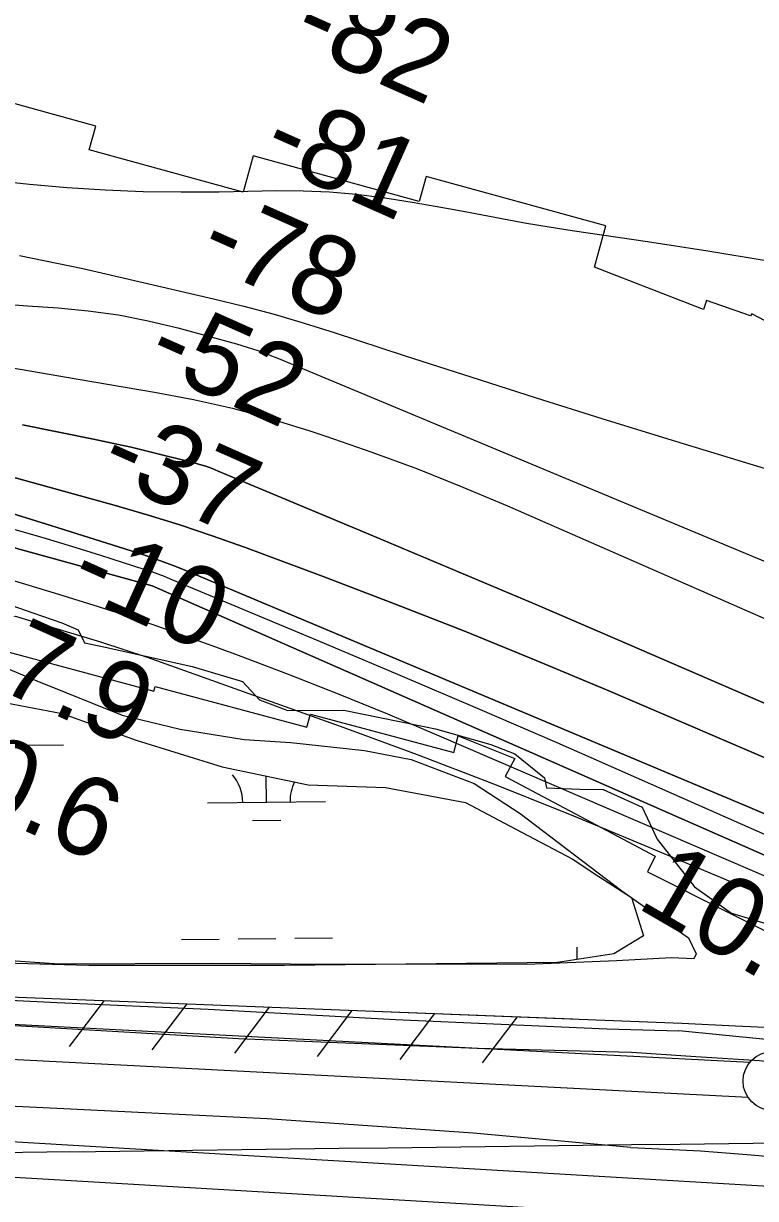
# Model space of a CAD drawing. Extents: x 3704301 to 3742427, y 506229 to 532009.
# Drawn here: x 3725431 to 3726051, y 517871 to 518866 of the extents above; entities that cross this region are included whole.
import ezdxf

# ---------------------------------------------------------------- set-up
doc = ezdxf.new("R2010")
doc.units = 0
for name, color, linetype in [('V-FLOD-BASE', 7, 'Continuous'), ('V-GRID-MAJR', 7, 'Continuous'), ('V-LEVE-TOET', 7, 'Continuous'), ('V-RIVR-EDGE', 7, 'Continuous'), ('V-RIVR-RANG', 7, 'Continuous'), ('V-ROAD-CNTR', 7, 'Continuous'), ('V-RRAP-FSHR', 7, 'Continuous'), ('V-RRAP-RVMT', 7, 'Continuous'), ('V-SITE-VEGE', 7, 'Continuous'), ('V-SURV-LINE', 7, 'Continuous'), ('V-TOPO-DPTH', 7, 'Continuous'), ('V-TOPO-MAJR', 7, 'Continuous'), ('V-TOPO-MINR', 7, 'Continuous'), ('V-TOPO-WATR', 7, 'Continuous'), ('V-WETL-SWMP', 7, 'Continuous')]:
    doc.layers.add(name, color=color, linetype=linetype)

msp = doc.modelspace()

# ---------------------------------------------------------------- linework, layer by layer
at = {"layer": 'V-FLOD-BASE'}
for points in [[(3725945.88, 517995.09), (3725815.3, 517998.23), (3725613.12, 518006.45), (3725428.78, 518017.28), (3725195.53, 518031.66), (3724978.44, 518040.29), (3724820.36, 518049.06), (3724726.7, 518055.05)], [(3726399.41, 517874.13), (3726375.35, 517890.15), (3726365.68, 517896.17), (3726351.33, 517903.98), (3726330.13, 517914.35), (3726312.51, 517922.63), (3726298.21, 517928.81), (3726274.85, 517938.04), (3726248.75, 517948.02), (3726222.96, 517956.91), (3726188.72, 517965.87), (3726155.89, 517973.24), (3726124.18, 517978.99), (3726100.68, 517982.77), (3726054.29, 517987.9), (3726000.33, 517991.21), (3725945.88, 517995.09)]]:
    msp.add_lwpolyline(points, dxfattribs=at)
at = {"layer": 'V-GRID-MAJR'}
msp.add_spline([(3708498.53, 517706.7), (3713778.1, 517769.29), (3719057.66, 517832.65), (3724337.21, 517896.77), (3729616.75, 517961.66), (3734896.28, 518027.32), (3740175.8, 518093.74), (3740175.81, 518093.74)], degree=3, dxfattribs=at)
at = {"layer": 'V-LEVE-TOET'}
for points in [[(3724265.5, 518366.21), (3724314.35, 518320.32), (3724381.34, 518254.38), (3724414.54, 518220.82), (3724459.72, 518182.63), (3724521.63, 518141.67), (3724572, 518118.46), (3724606.27, 518104.58), (3724648.15, 518091.98), (3724718.07, 518077.95), (3724798.04, 518070.6), (3724933.47, 518061.55), (3725125.86, 518054.28), (3725305.76, 518044.96), (3725459.77, 518037.21), (3725587.41, 518031.65), (3725746.08, 518022.89), (3725925.01, 518014.98), (3725985.83, 518013.35)], [(3726406.35, 517902.31), (3726390.04, 517912.53), (3726379.27, 517919.07), (3726362.15, 517928.99), (3726345.59, 517938.65), (3726323.83, 517949.55), (3726309.8, 517955.74), (3726293.6, 517961.61), (3726241.49, 517978.29), (3726197.42, 517988.65), (3726168.42, 517995.02), (3726132.93, 517999.6), (3726096.67, 518002.25), (3725985.83, 518013.35)], [(3725945.33, 517914.49), (3725811.66, 517926.54), (3725637.44, 517938.68), (3725453.73, 517947.72), (3725318.93, 517954.39), (3725120.9, 517963.85), (3724973.59, 517969.77), (3724831.03, 517976.94), (3724692.6, 517987.74)], [(3725945.33, 517914.49), (3726004.19, 517911.57), (3726047.26, 517908.27), (3726126.62, 517901.22), (3726168.71, 517893.81), (3726206.49, 517884.93), (3726268.73, 517865.5), (3726295.39, 517854.72), (3726320.96, 517843.92), (3726373.52, 517820.16), (3726420.98, 517793.56), (3726463.35, 517763.3), (3726609.52, 517661.28), (3726709.19, 517591.6), (3726736.59, 517572.67), (3726754.41, 517556.23), (3726783.23, 517523.74), (3726857.27, 517444.99), (3726940.78, 517356.95), (3727038.52, 517254.84), (3727134.75, 517147.25), (3727164.91, 517111.61)]]:
    msp.add_lwpolyline(points, dxfattribs=at)
at = {"layer": 'V-RIVR-EDGE'}
msp.add_lwpolyline([(3725361.12, 518394.41), (3725439.09, 518367.2), (3725463.68, 518358.73), (3725477.48, 518352.7), (3725482.85, 518341.88), (3725496.65, 518338.84), (3725574.05, 518321.84), (3725616.64, 518309.13), (3725631.01, 518293.49), (3725655, 518284.42), (3725702.43, 518284.9), (3725779.83, 518269.1), (3725826.63, 518255.78), (3725847.02, 518247.93), (3725872.18, 518227.45), (3725873.96, 518219.04), (3725902.17, 518217.77), (3725921.98, 518217.73), (3725954.97, 518202.64), (3725967.51, 518175.59), (3725999.22, 518135.29), (3726030.38, 518113), (3726076.58, 518099.08)], dxfattribs=at)
at = {"layer": 'V-ROAD-CNTR'}
for points in [[(3724687.74, 517962.89), (3726081.3, 517880.68)], [(3724685.97, 517932.94), (3726079.53, 517850.74)]]:
    msp.add_lwpolyline(points, dxfattribs=at)
at = {"layer": 'V-RRAP-FSHR'}
for p, q in [((3725499.35, 518038.93), (3725469.77, 518000.08)), ((3725569.29, 518036.13), (3725539.71, 517997.28)), ((3725639.24, 518033.34), (3725609.65, 517994.49)), ((3725709.18, 518030.56), (3725679.65, 517991.67)), ((3725779.13, 518027.85), (3725749.6, 517988.97)), ((3725849.08, 518025.14), (3725819.54, 517986.26))]:
    msp.add_line(p, q, dxfattribs=at)
for points in [[(3724704.9, 518089.54), (3724735.1, 518084.67), (3724760.11, 518081.09), (3724800.68, 518079.13), (3725074.73, 518066.11), (3725412.28, 518042.41), (3725691.67, 518031.24), (3725988.35, 518019.75), (3726033.9, 518017.54), (3726065.04, 518016.04)], [(3724924.37, 518073.25), (3725074.73, 518066.11), (3725412.28, 518042.41), (3725691.67, 518031.24), (3725895.91, 518023.33)]]:
    msp.add_lwpolyline(points, dxfattribs=at)
at = {"layer": 'V-RRAP-RVMT'}
for points in [[(3725914.48, 518659.97), (3725924.08, 518694.75), (3725772.15, 518736.68), (3725766.21, 518715.42), (3725625.64, 518754.17), (3725617.11, 518723.3), (3725486.75, 518759.28), (3725492.31, 518779.29), (3725340.35, 518821.23), (3725334.48, 518799.66), (3725191.45, 518839.11), (3725185.56, 518817.45), (3725050.59, 518854.73), (3725054.18, 518869.2), (3724910.71, 518904.75), (3724913.51, 518916.32), (3724769.42, 518952), (3724774.56, 518972.91), (3724619.83, 519011.28)], [(3726428.26, 518494.38), (3726365.03, 518515.71), (3726360.51, 518502.51), (3726247.55, 518532.08), (3726253.73, 518544.44), (3726177.45, 518582.71), (3726165, 518557.8), (3726146.85, 518567.48), (3726151.91, 518582.02), (3726059.12, 518614.28), (3726047.66, 518620.39), (3726046.71, 518618.59), (3726009.4, 518631.57), (3726006.76, 518623.87), (3725914.48, 518659.97)], [(3724646.33, 518502.92), (3724775.64, 518476.9), (3724775.04, 518474), (3724922.51, 518444.33), (3724924.65, 518454.53), (3725051.93, 518428.93), (3725052.84, 518433.2), (3725078.02, 518428.14), (3725073.48, 518411.72), (3725225.1, 518369.82), (3725231.53, 518393.1), (3725274.41, 518383.15), (3725274.05, 518381.91), (3725399.15, 518348.48), (3725396.81, 518339.69), (3725541.44, 518301.01), (3725542.51, 518304.78), (3725671.09, 518270.32), (3725674.14, 518281.51), (3725795.37, 518248.94), (3725799.05, 518262.97)], [(3725799.05, 518262.97), (3725847.14, 518243.99), (3725839.02, 518228.73), (3725965.94, 518161.11), (3725959.28, 518147.81), (3726099.33, 518077.52), (3726118.33, 518114.91), (3726257.75, 518078.48), (3726264.03, 518102.75), (3726273.48, 518099.56), (3726387.79, 518045.13), (3726394.13, 518058.41), (3726481.15, 518019.46), (3726481.81, 518020.94), (3726529.52, 517998.23), (3726591.55, 517964.78), (3726592.91, 517967.29), (3726639.23, 517945.21), (3726635.94, 517938.85), (3726760.56, 517874.62), (3726758.03, 517870.02), (3726896.64, 517795.89), (3726907.63, 517816.37)]]:
    msp.add_lwpolyline(points, dxfattribs=at)
at = {"layer": 'V-SITE-VEGE'}
for points in [[(3725171.57, 518366.62), (3725193.33, 518372.09), (3725230.72, 518374.64), (3725276.52, 518370.01), (3725309.91, 518360.03), (3725367.32, 518340.99), (3725442.56, 518309.7), (3725514.65, 518280.45), (3725563.66, 518268.58), (3725617.82, 518259.9), (3725657.36, 518257.27), (3725719.82, 518250.77), (3725759.41, 518242.95), (3725812.68, 518222.82), (3725851.46, 518197.31), (3725937.52, 518131.85), (3725994.15, 518092.01), (3726000.56, 518078.57), (3725998.53, 518074.39)], [(3725998.53, 518074.39), (3725979.81, 518075.2), (3725933.06, 518072.54), (3725857.21, 518069.52), (3725783.4, 518069.64), (3725690.88, 518069.53), (3725590.04, 518070.36), (3725461.14, 518069.79), (3725192.07, 518088.49), (3725111.36, 518091.85), (3725013.56, 518098.95), (3724948.02, 518102.29), (3724880.35, 518110.81), (3724788.65, 518128.38), (3724729.22, 518142.2)]]:
    msp.add_lwpolyline(points, dxfattribs=at)
at = {"layer": 'V-SURV-LINE'}
for points in [[(3724742.6, 518054.04), (3726046.05, 517986.75)], [(3726044.52, 517956.79), (3724741.08, 518024.08)]]:
    msp.add_lwpolyline(points, dxfattribs=at)
msp.add_circle((3726065.25, 517970.74), 25, dxfattribs=at)
at = {"layer": 'V-TOPO-DPTH'}
for points in [[(3726085.15, 518233.19), (3725924.75, 518301.9), (3725865.2, 518326.91), (3725805.41, 518351.33), (3725745.28, 518374.88), (3725684.92, 518397.86), (3725618.14, 518422.72), (3725590.87, 518432.47), (3725563.46, 518441.73), (3725535.8, 518450.27), (3725508, 518458.32), (3725307.51, 518513.55), (3725253.63, 518528.1), (3725199.65, 518542.31), (3725145.53, 518555.97), (3725091.32, 518569.29), (3725039.55, 518581.73), (3725011.14, 518588.48), (3724982.71, 518595.13), (3724954.24, 518601.63), (3724925.75, 518608.04), (3724621.09, 518675.7)], [(3724621.09, 518675.7), (3724925.75, 518608.04), (3724954.24, 518601.63), (3724982.71, 518595.13), (3725011.14, 518588.48), (3725039.55, 518581.73), (3725091.32, 518569.29), (3725145.53, 518555.97), (3725199.65, 518542.31), (3725253.63, 518528.1), (3725307.51, 518513.55), (3725508, 518458.32), (3725535.8, 518450.27), (3725563.46, 518441.73), (3725590.87, 518432.47), (3725618.14, 518422.72), (3725684.92, 518397.86), (3725745.28, 518374.88), (3725805.41, 518351.33), (3725865.2, 518326.91), (3725924.75, 518301.9), (3726085.15, 518233.19)], [(3724419.15, 518639.97), (3724869.52, 518568.16), (3724885.56, 518565.44), (3724901.56, 518562.53), (3724917.51, 518559.3), (3724933.41, 518555.88), (3724956.84, 518550.59), (3724960.99, 518549.63), (3724965.14, 518548.62), (3724969.27, 518547.55), (3724973.39, 518546.45), (3725540.18, 518390.06), (3726067.98, 518157.83)], [(3726067.98, 518157.83), (3725540.18, 518390.06), (3724973.39, 518546.45), (3724969.27, 518547.55), (3724965.14, 518548.62), (3724960.99, 518549.63), (3724956.84, 518550.59), (3724933.41, 518555.88), (3724917.51, 518559.3), (3724901.56, 518562.53), (3724885.56, 518565.44), (3724869.52, 518568.16), (3724419.15, 518639.97)], [(3726057.84, 518197.38), (3726045.99, 518202.4), (3725570.65, 518402.09), (3725560.04, 518406.38), (3725549.36, 518410.48), (3725538.57, 518414.28), (3725527.71, 518417.88), (3725455.06, 518440.92), (3725407.7, 518455.51), (3725360.2, 518469.58), (3725312.48, 518482.86), (3725264.6, 518495.62), (3725004.44, 518562.69), (3724988.92, 518566.61), (3724973.38, 518570.42), (3724957.81, 518574.08), (3724942.2, 518577.64), (3724856.63, 518596.7), (3724798.14, 518609.26), (3724739.53, 518621.25), (3724680.75, 518632.35)], [(3724680.75, 518632.35), (3724739.53, 518621.25), (3724798.14, 518609.26), (3724856.63, 518596.7), (3724942.2, 518577.64), (3724957.81, 518574.08), (3724973.38, 518570.42), (3724988.92, 518566.61), (3725004.44, 518562.69), (3725264.6, 518495.62), (3725312.48, 518482.86), (3725360.2, 518469.58), (3725407.7, 518455.51), (3725455.06, 518440.92), (3725527.71, 518417.88), (3725538.57, 518414.28), (3725549.36, 518410.48), (3725560.04, 518406.38), (3725570.65, 518402.09), (3726045.99, 518202.4), (3726057.84, 518197.38)], [(3724679.61, 518538.54), (3724745.59, 518526.8), (3724811.56, 518514.97), (3724897.16, 518499.54), (3724920.28, 518495.18), (3724943.34, 518490.57), (3724966.33, 518485.59), (3724989.27, 518480.36), (3725079.03, 518459.11), (3725146.64, 518442.49), (3725214.05, 518425.07), (3725281.15, 518406.49), (3725348.03, 518387.11), (3725476.46, 518348.69), (3725496.34, 518342.57), (3725516.15, 518336.23), (3725535.86, 518329.58), (3725555.5, 518322.71), (3725699.29, 518271.11), (3725764.27, 518247.18), (3725828.97, 518222.52), (3725893.25, 518196.79), (3725957.25, 518170.33), (3726054.38, 518129.23)], [(3726144.94, 518253.12), (3726002.97, 518314.78), (3725933.62, 518344.74), (3725864.19, 518374.51), (3725794.64, 518404), (3725725.02, 518433.3), (3725596.04, 518487.27), (3725590.8, 518489.33), (3725585.51, 518491.23), (3725580.13, 518492.9), (3725574.71, 518494.41), (3725553.98, 518499.68), (3725538.13, 518503.58), (3725522.23, 518507.33), (3725506.29, 518510.85), (3725490.31, 518514.2), (3725430.27, 518526.35)], [(3726144.94, 518253.12), (3726002.97, 518314.78), (3725933.62, 518344.74), (3725864.19, 518374.51), (3725794.64, 518404), (3725725.02, 518433.3), (3725596.04, 518487.27), (3725590.8, 518489.33), (3725585.51, 518491.23), (3725580.13, 518492.9), (3725574.71, 518494.41), (3725553.98, 518499.68), (3725538.13, 518503.58), (3725522.23, 518507.33), (3725506.29, 518510.85), (3725490.31, 518514.2), (3725430.27, 518526.35)]]:
    msp.add_lwpolyline(points, dxfattribs=at)
at = {"layer": 'V-TOPO-MAJR'}
msp.add_lwpolyline([(3725411.88, 518576.18), (3725477.42, 518564.9), (3725542.06, 518554.05), (3725575.14, 518547.71), (3725607.96, 518540.36), (3725640.41, 518531.5), (3725672.6, 518521.62), (3725686.95, 518516.85), (3725725.93, 518503.29), (3725764.64, 518489.03), (3725802.94, 518473.71), (3725840.97, 518457.68), (3726146.67, 518323.87)], dxfattribs=at)
at = {"layer": 'V-TOPO-MINR'}
for points in [[(3725404.05, 518733.38), (3725436.1, 518730.2), (3725468.19, 518727.4), (3725500.32, 518725.36), (3725532.48, 518723.96), (3725564.66, 518723.5), (3725596.86, 518723.68), (3725645.24, 518724.67), (3725667.76, 518724.54), (3725690.23, 518723.65), (3725712.62, 518721.6), (3725734.96, 518718.78), (3725740.68, 518717.9), (3725760.1, 518714.81), (3725779.5, 518711.55), (3725798.84, 518708.03), (3725818.16, 518704.35), (3725837.48, 518700.68), (3725856.84, 518697.19), (3725876.24, 518693.98), (3725895.67, 518690.96), (3725959.3, 518681.51), (3726010.52, 518673.57), (3726061.66, 518665.18)], [(3724621.09, 518675.7), (3724925.75, 518608.04), (3724954.24, 518601.63), (3724982.71, 518595.13), (3725011.14, 518588.48), (3725039.55, 518581.73), (3725091.32, 518569.29), (3725145.53, 518555.97), (3725199.65, 518542.31), (3725253.63, 518528.1), (3725307.51, 518513.55), (3725508, 518458.32), (3725535.8, 518450.27), (3725563.46, 518441.73), (3725590.87, 518432.47), (3725618.14, 518422.72), (3725684.92, 518397.86), (3725745.28, 518374.88), (3725805.41, 518351.33), (3725865.2, 518326.91), (3725924.75, 518301.9), (3726085.15, 518233.19)], [(3725427.76, 518669.86), (3725481.49, 518658.82), (3725591.88, 518633.1), (3725617.63, 518626.74), (3725643.26, 518619.94), (3725668.7, 518612.48), (3725694.02, 518604.57), (3725754.33, 518584.86), (3725809.76, 518566.92), (3725865.25, 518549.2), (3725920.85, 518531.8), (3725976.52, 518514.62), (3726256.27, 518429.14)], [(3724419.15, 518639.97), (3724869.52, 518568.16), (3724885.56, 518565.44), (3724901.56, 518562.53), (3724917.51, 518559.3), (3724933.41, 518555.88), (3724956.84, 518550.59), (3724960.99, 518549.63), (3724965.14, 518548.62), (3724969.27, 518547.55), (3724973.39, 518546.45), (3725540.18, 518390.06), (3726067.98, 518157.83)], [(3724680.75, 518632.35), (3724739.53, 518621.25), (3724798.14, 518609.26), (3724856.63, 518596.7), (3724942.2, 518577.64), (3724957.81, 518574.08), (3724973.38, 518570.42), (3724988.92, 518566.61), (3725004.44, 518562.69), (3725264.6, 518495.62), (3725312.48, 518482.86), (3725360.2, 518469.58), (3725407.7, 518455.51), (3725455.06, 518440.92), (3725527.71, 518417.88), (3725538.57, 518414.28), (3725549.36, 518410.48), (3725560.04, 518406.38), (3725570.65, 518402.09), (3726045.99, 518202.4), (3726057.84, 518197.38)], [(3725408.78, 518629), (3725434.56, 518627.15), (3725460.34, 518625.39), (3725486, 518622.93), (3725511.49, 518619.44), (3725536.72, 518614.42), (3725561.78, 518608.38), (3725611.39, 518594.83), (3725620.44, 518592.17), (3725629.41, 518589.27), (3725638.26, 518586.04), (3725647.04, 518582.58), (3726098.12, 518394.42)], [(3724585.91, 518586.61), (3724934, 518535.21), (3724946.32, 518533.24), (3724958.6, 518531.07), (3724970.83, 518528.62), (3724983.02, 518525.97), (3724995.14, 518523.05), (3725007.23, 518519.97), (3725019.25, 518516.64), (3725031.22, 518513.15), (3725460.84, 518383.13), (3725494.31, 518372.66), (3725527.64, 518361.79), (3725560.77, 518350.3), (3725593.75, 518338.41), (3725612.93, 518331.3), (3725655.27, 518315.22), (3725697.43, 518298.7), (3725739.34, 518281.55), (3725781.08, 518263.95), (3726047.96, 518149.04), (3726070.28, 518139.4)], [(3725430.27, 518526.35), (3725490.31, 518514.2), (3725506.29, 518510.85), (3725522.23, 518507.33), (3725538.13, 518503.58), (3725553.98, 518499.68), (3725574.71, 518494.41), (3725580.13, 518492.9), (3725585.51, 518491.23), (3725590.8, 518489.33), (3725596.04, 518487.27), (3725725.02, 518433.3), (3725794.64, 518404), (3725864.19, 518374.51), (3725933.62, 518344.74), (3726002.97, 518314.78), (3726144.94, 518253.12)], [(3725422.89, 518438.11), (3725447.44, 518431.1), (3725471.87, 518423.73), (3725496.24, 518416.11), (3725533.95, 518404.01), (3725539.38, 518402.19), (3725544.77, 518400.28), (3725550.12, 518398.23), (3725555.42, 518396.09), (3725680.24, 518343.89), (3725747.84, 518315.37), (3725815.32, 518286.57), (3725882.61, 518257.35), (3725949.79, 518227.84), (3726090.89, 518165.35)]]:
    msp.add_lwpolyline(points, dxfattribs=at)
at = {"layer": 'V-TOPO-WATR'}
msp.add_lwpolyline([(3724679.61, 518538.54), (3724745.59, 518526.8), (3724811.56, 518514.97), (3724897.16, 518499.54), (3724920.28, 518495.18), (3724943.34, 518490.57), (3724966.33, 518485.59), (3724989.27, 518480.36), (3725079.03, 518459.11), (3725146.64, 518442.49), (3725214.05, 518425.07), (3725281.15, 518406.49), (3725348.03, 518387.11), (3725476.46, 518348.69), (3725496.34, 518342.57), (3725516.15, 518336.23), (3725535.86, 518329.58), (3725555.5, 518322.71), (3725699.29, 518271.11), (3725764.27, 518247.18), (3725828.97, 518222.52), (3725893.25, 518196.79), (3725957.25, 518170.33), (3726054.38, 518129.23)], dxfattribs=at)
at = {"layer": 'V-WETL-SWMP'}
for p, q in [((3725432.86, 518255.17), (3725464.86, 518255.56)), ((3725636.78, 518206.91), (3725636.51, 518229.08)), ((3725586.79, 518206.3), (3725686.78, 518207.52)), ((3725624.97, 518191.33), (3725648.97, 518191.63)), ((3725564.79, 518090.59), (3725596.79, 518090.98)), ((3725612.79, 518091.18), (3725644.78, 518091.57)), ((3725660.78, 518091.76), (3725692.78, 518092.15)), ((3725899.87, 518073.69), (3725899.74, 518084.25))]:
    msp.add_line(p, q, dxfattribs=at)
msp.add_lwpolyline([(3725398.47, 518294.52), (3725463.76, 518281.97), (3725526.53, 518259.37), (3725599.35, 518236.77), (3725672.17, 518221.7), (3725737.46, 518219.19), (3725805.26, 518206.64), (3725847.94, 518184.04), (3725895.65, 518158.93), (3725918.25, 518143.86), (3725945.87, 518126.28), (3725955.92, 518093.64), (3725930.81, 518078.57), (3725883.1, 518071.04), (3725652.08, 518068.53), (3725486.36, 518068.53), (3725217.68, 518076.06)], dxfattribs=at)
for centre, start, end in [((3725581.54, 518206.71), 359.9282, 41.47186), ((3725692.02, 518208.06), 152.94783, 181.47186), ((3725844.93, 518048.06), 40.43963, 41.47186)]:
    msp.add_arc(centre, 35.25, start, end, dxfattribs=at)

# ---------------------------------------------------------------- texts
at = {"layer": 'V-RIVR-RANG'}
for s, rotation, p in [('-82', 336.02933, (3725655.87, 518849.15)), ('-81', 336.02933, (3725630.21, 518751.12)), ('-78', 336.02933, (3725576.58, 518665.53)), ('-52', 336.02933, (3725532.35, 518575.75)), ('-37', 336.02933, (3725492.46, 518484.05)), ('-10', 335.74833, (3725466.78, 518386.38)), ('7.9', 335.74833, (3725407.41, 518303.45)), ('10.6', 335.74833, (3725334.81, 518226.48)), ('10.7', 329.80833, (3725948.83, 518118.47))]:
    msp.add_text(s, height=67, rotation=rotation, dxfattribs=at).set_placement(p)

doc.saveas('drawing.dxf')
